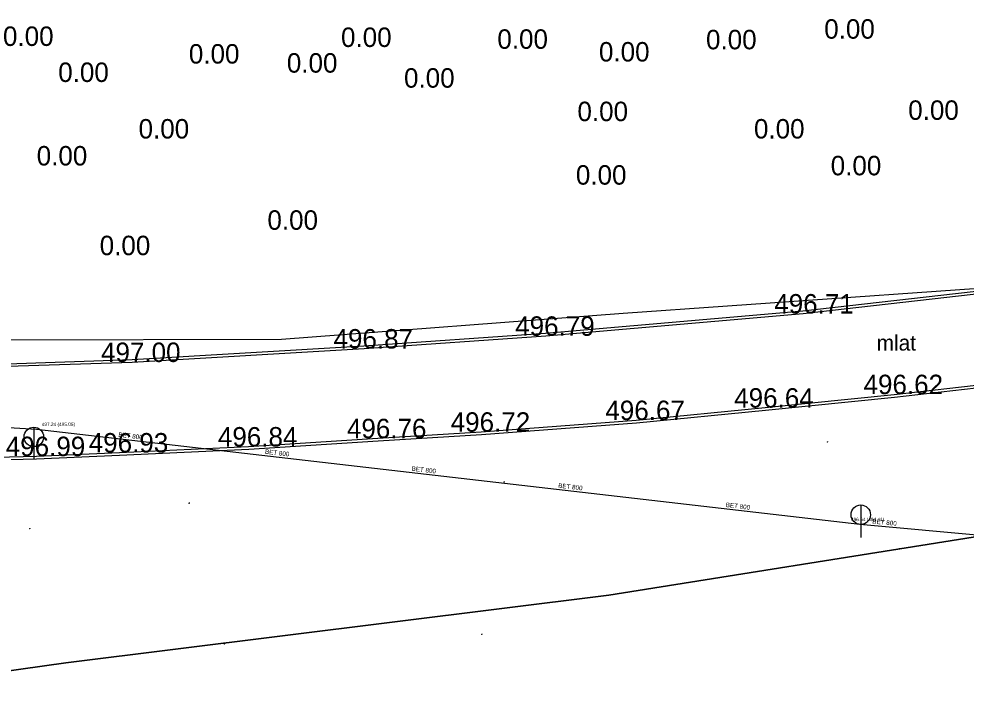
# Model space of a CAD drawing. Extents: x -669642 to -669119, y -1131006 to -1130466.
# Drawn here: x -669485.36 to -669448.83, y -1130615.07 to -1130588.49 of the extents above; entities that cross this region are included whole.
import ezdxf

# ---------------------------------------------------------------- set-up
doc = ezdxf.new("R2010")
doc.units = 0
for name, color, linetype in [('G_Bod_tecka', 7, 'Continuous'), ('G_Bod_vyska', 7, 'Continuous'), ('G_Breh_Teren', 7, 'Continuous'), ('G_Cesty_Schody', 7, 'Continuous'), ('G_Plochy_zpevnene', 7, 'Continuous'), ('G_Popisy_povrchu', 7, 'Continuous'), ('G_Site-kanalizace', 7, 'Continuous'), ('G_Vyskopis-bod_terenu', 7, 'Continuous'), ('G_Z_ELsilove_podz_kotovane', 7, 'Continuous'), ('G_Z_KANAL_podz_kotovane', 7, 'Continuous'), ('G_Z_SPOJE_podz_kotovane', 7, 'Continuous'), ('Vrstva 12', 7, 'Continuous'), ('Vrstva 2', 7, 'Continuous'), ('Vrstva 3', 7, 'Continuous'), ('Vrstva 8', 7, 'Continuous')]:
    doc.layers.add(name, color=color, linetype=linetype)

msp = doc.modelspace()

# ---------------------------------------------------------------- linework, layer by layer
at = {"layer": 'G_Bod_tecka'}
for p, q in [((-669453.52, -1130589.25), (-669453.52, -1130589.25)), ((-669485.2, -1130589.53), (-669485.2, -1130589.53)), ((-669472.16, -1130589.57), (-669472.16, -1130589.57)), ((-669466.13, -1130589.64), (-669466.13, -1130589.64)), ((-669458.08, -1130589.66), (-669458.08, -1130589.66)), ((-669478.03, -1130590.21), (-669478.03, -1130590.21)), ((-669462.21, -1130590.13), (-669462.21, -1130590.13)), ((-669474.25, -1130590.56), (-669474.25, -1130590.56)), ((-669483.07, -1130590.92), (-669483.07, -1130590.92)), ((-669469.73, -1130591.14), (-669469.73, -1130591.14)), ((-669463.04, -1130592.43), (-669463.04, -1130592.43)), ((-669450.28, -1130592.38), (-669450.28, -1130592.38)), ((-669479.97, -1130593.1), (-669479.97, -1130593.1)), ((-669456.23, -1130593.1), (-669456.23, -1130593.1)), ((-669483.9, -1130594.14), (-669483.9, -1130594.14)), ((-669453.27, -1130594.52), (-669453.27, -1130594.52)), ((-669463.1, -1130594.88), (-669463.1, -1130594.88)), ((-669475, -1130596.62), (-669475, -1130596.62)), ((-669481.47, -1130597.6), (-669481.47, -1130597.6)), ((-669455.11, -1130599.85), (-669455.11, -1130599.85)), ((-669465.04, -1130600.71), (-669465.04, -1130600.71)), ((-669472.05, -1130601.2), (-669472.05, -1130601.2)), ((-669481, -1130601.72), (-669481, -1130601.72)), ((-669451.6, -1130602.96), (-669451.6, -1130602.96)), ((-669456.58, -1130603.48), (-669456.58, -1130603.48)), ((-669461.55, -1130603.96), (-669461.55, -1130603.96)), ((-669471.52, -1130604.66), (-669471.52, -1130604.66)), ((-669467.53, -1130604.41), (-669467.53, -1130604.41)), ((-669476.51, -1130604.98), (-669476.51, -1130604.98)), ((-669484.69, -1130605.35), (-669484.69, -1130605.35)), ((-669481.49, -1130605.21), (-669481.49, -1130605.21))]:
    msp.add_line(p, q, dxfattribs=at)
at = {"layer": 'G_Breh_Teren'}
msp.add_lwpolyline([(-669535.64, -1130600.31), (-669530.61, -1130600.97), (-669521.04, -1130600.53), (-669512.71, -1130599.93), (-669495.59, -1130601.6), (-669485.9, -1130600.87), (-669475.24, -1130600.84), (-669462.05, -1130599.84), (-669445.96, -1130598.71)], dxfattribs=at)
at = {"layer": 'G_Cesty_Schody'}
for p, q in [((-669455.11, -1130599.85), (-669445.95, -1130598.81)), ((-669465.04, -1130600.71), (-669455.11, -1130599.85)), ((-669472.05, -1130601.2), (-669465.04, -1130600.71)), ((-669481, -1130601.72), (-669472.05, -1130601.2)), ((-669488.02, -1130601.96), (-669481, -1130601.72)), ((-669451.6, -1130602.97), (-669447.63, -1130602.52)), ((-669456.58, -1130603.48), (-669451.6, -1130602.97)), ((-669461.55, -1130603.96), (-669456.58, -1130603.48)), ((-669467.53, -1130604.41), (-669461.55, -1130603.96)), ((-669476.51, -1130604.98), (-669471.52, -1130604.66)), ((-669471.52, -1130604.66), (-669467.53, -1130604.41))]:
    msp.add_line(p, q, dxfattribs=at)
msp.add_lwpolyline([(-669494.68, -1130605.47), (-669491.67, -1130605.49), (-669488.34, -1130605.44), (-669484.69, -1130605.35), (-669481.49, -1130605.21), (-669476.51, -1130604.98)], dxfattribs=at)
at = {"layer": 'G_Plochy_zpevnene'}
for p, q in [((-669455.12, -1130599.75), (-669445.96, -1130598.71)), ((-669465.05, -1130600.61), (-669455.12, -1130599.75)), ((-669472.06, -1130601.1), (-669465.05, -1130600.61)), ((-669481, -1130601.62), (-669472.06, -1130601.1)), ((-669488.02, -1130601.86), (-669481, -1130601.62)), ((-669451.59, -1130603.07), (-669447.62, -1130602.62)), ((-669456.57, -1130603.58), (-669451.59, -1130603.07)), ((-669461.54, -1130604.06), (-669456.57, -1130603.58)), ((-669467.52, -1130604.51), (-669461.54, -1130604.06)), ((-669471.51, -1130604.76), (-669467.52, -1130604.51)), ((-669476.5, -1130605.08), (-669471.51, -1130604.76))]:
    msp.add_line(p, q, dxfattribs=at)
msp.add_lwpolyline([(-669494.68, -1130605.57), (-669491.67, -1130605.59), (-669488.34, -1130605.54), (-669484.69, -1130605.45), (-669481.49, -1130605.31), (-669476.5, -1130605.08)], dxfattribs=at)
at = {"layer": 'G_Site-kanalizace'}
for p, q in [((-669484.79, -1130604.235), (-669484.79, -1130605.485)), ((-669452.89, -1130607.235), (-669452.89, -1130608.485))]:
    msp.add_line(p, q, dxfattribs=at)
for centre in [(-669484.79, -1130604.61), (-669452.89, -1130607.61)]:
    msp.add_circle(centre, 0.375, dxfattribs=at)
at = {"layer": 'G_Vyskopis-bod_terenu'}
for p, q in [((-669454.19, -1130604.8), (-669454.17, -1130604.8)), ((-669454.18, -1130604.785), (-669454.18, -1130604.8)), ((-669454.18, -1130604.815), (-669454.18, -1130604.8)), ((-669466.66, -1130606.34), (-669466.64, -1130606.34)), ((-669466.65, -1130606.325), (-669466.65, -1130606.34)), ((-669466.65, -1130606.355), (-669466.65, -1130606.34)), ((-669478.81, -1130607.16), (-669478.79, -1130607.16)), ((-669478.8, -1130607.145), (-669478.8, -1130607.16)), ((-669478.8, -1130607.175), (-669478.8, -1130607.16)), ((-669484.96, -1130608.14), (-669484.94, -1130608.14)), ((-669484.95, -1130608.125), (-669484.95, -1130608.14)), ((-669484.95, -1130608.155), (-669484.95, -1130608.14)), ((-669451.4, -1130608.92), (-669451.38, -1130608.92)), ((-669451.39, -1130608.905), (-669451.39, -1130608.92)), ((-669451.39, -1130608.935), (-669451.39, -1130608.92)), ((-669467.52, -1130612.22), (-669467.5, -1130612.22)), ((-669467.51, -1130612.205), (-669467.51, -1130612.22)), ((-669467.51, -1130612.235), (-669467.51, -1130612.22)), ((-669477.45, -1130612.59), (-669477.43, -1130612.59)), ((-669477.44, -1130612.575), (-669477.44, -1130612.59)), ((-669477.44, -1130612.605), (-669477.44, -1130612.59))]:
    msp.add_line(p, q, dxfattribs=at)
at = {"layer": 'G_Z_ELsilove_podz_kotovane'}
msp.add_lwpolyline([(-669361.05, -1130601.573), (-669379.16, -1130605.127), (-669389.835, -1130606.37), (-669410.737, -1130607.282), (-669429.103, -1130607.556), (-669448.56, -1130608.472), (-669462.605, -1130610.715), (-669483.551, -1130613.324), (-669493.168, -1130614.667), (-669500.511, -1130615.974), (-669506.682, -1130618.155), (-669508.403, -1130618.601), (-669517.863, -1130619.924), (-669533.435, -1130619.583), (-669546.713, -1130618.107)], dxfattribs=at)
at = {"layer": 'G_Z_KANAL_podz_kotovane'}
for p, q in [((-669524.63, -1130601.88), (-669484.69, -1130604.31)), ((-669484.69, -1130604.31), (-669452.93, -1130607.98)), ((-669452.93, -1130607.98), (-669403.76, -1130612.35))]:
    msp.add_line(p, q, dxfattribs=at)
at = {"layer": 'G_Z_SPOJE_podz_kotovane'}
msp.add_lwpolyline([(-669548.523, -1130617.885), (-669533.435, -1130619.583), (-669517.863, -1130619.924), (-669508.403, -1130618.601), (-669506.682, -1130618.155), (-669500.511, -1130615.974), (-669493.168, -1130614.667), (-669483.551, -1130613.324), (-669462.605, -1130610.715), (-669448.56, -1130608.472), (-669429.103, -1130607.556), (-669410.737, -1130607.282), (-669389.835, -1130606.37), (-669379.16, -1130605.127), (-669361.05, -1130601.573)], dxfattribs=at)
msp.add_lwpolyline([(-669548.523, -1130617.885), (-669533.435, -1130619.583), (-669517.863, -1130619.924), (-669508.403, -1130618.601), (-669506.682, -1130618.155), (-669500.511, -1130615.974), (-669493.168, -1130614.667), (-669483.551, -1130613.324), (-669462.605, -1130610.715), (-669448.56, -1130608.472), (-669429.103, -1130607.556), (-669410.737, -1130607.282), (-669389.835, -1130606.37), (-669379.16, -1130605.127), (-669361.05, -1130601.573)], dxfattribs=at)
at = {"layer": 'Vrstva 12'}
for p, q in [((-669524.63, -1130601.88), (-669484.69, -1130604.31)), ((-669484.69, -1130604.31), (-669452.93, -1130607.98)), ((-669452.93, -1130607.98), (-669403.76, -1130612.35))]:
    msp.add_line(p, q, dxfattribs=at)
at = {"layer": 'Vrstva 8'}
for p, q in [((-669484.69, -1130604.31), (-669484.69, -1130604.31)), ((-669452.93, -1130607.98), (-669452.93, -1130607.98))]:
    msp.add_line(p, q, dxfattribs=at)

# ---------------------------------------------------------------- texts
at = {"layer": 'G_Bod_vyska'}
for s, p in [('0.00', (-669454.3, -1130589.25)), ('0.00', (-669485.98, -1130589.53)), ('0.00', (-669472.94, -1130589.57)), ('0.00', (-669466.91, -1130589.64)), ('0.00', (-669458.86, -1130589.66)), ('0.00', (-669462.99, -1130590.13)), ('0.00', (-669478.81, -1130590.21)), ('0.00', (-669475.03, -1130590.56)), ('0.00', (-669483.85, -1130590.92)), ('0.00', (-669470.51, -1130591.14)), ('0.00', (-669463.82, -1130592.43)), ('0.00', (-669451.06, -1130592.38)), ('0.00', (-669480.75, -1130593.1)), ('0.00', (-669457.01, -1130593.1)), ('0.00', (-669484.68, -1130594.14)), ('0.00', (-669454.05, -1130594.52)), ('0.00', (-669463.88, -1130594.88)), ('0.00', (-669475.78, -1130596.62)), ('0.00', (-669482.25, -1130597.6)), ('496.71', (-669456.228, -1130599.85)), ('496.79', (-669466.222, -1130600.71)), ('496.87', (-669473.23, -1130601.2)), ('497.00', (-669482.199, -1130601.72)), ('496.62', (-669452.783, -1130602.96)), ('496.64', (-669457.773, -1130603.48)), ('496.67', (-669462.743, -1130603.96)), ('496.76', (-669472.713, -1130604.66)), ('496.72', (-669468.71, -1130604.41)), ('496.84', (-669477.69, -1130604.98)), ('496.99', (-669485.874, -1130605.35)), ('496.93', (-669482.672, -1130605.21))]:
    msp.add_text(s, height=0.75, dxfattribs=at).set_placement(p)
at = {"layer": 'G_Popisy_povrchu'}
msp.add_text('mlat', height=0.6, dxfattribs=at).set_placement((-669452.277, -1130601.28))
at = {"layer": 'Vrstva 2'}
for s, p in [('497.24 (495.05)', (-669484.485, -1130604.188)), ('496.64 (494.41)', (-669453.269, -1130607.858))]:
    msp.add_text(s, height=0.13163, dxfattribs=at).set_placement(p)
at = {"layer": 'Vrstva 3'}
for rotation, p in [(353.392, (-669481.537, -1130604.603)), (353.4429, (-669475.881, -1130605.257)), (353.4128, (-669470.225, -1130605.911)), (353.4089, (-669464.57, -1130606.564)), (353.4168, (-669458.106, -1130607.311)), (354.9215, (-669452.45, -1130607.952))]:
    msp.add_text('BET 800', height=0.1755, rotation=rotation, dxfattribs=at).set_placement(p)

doc.saveas('drawing.dxf')
